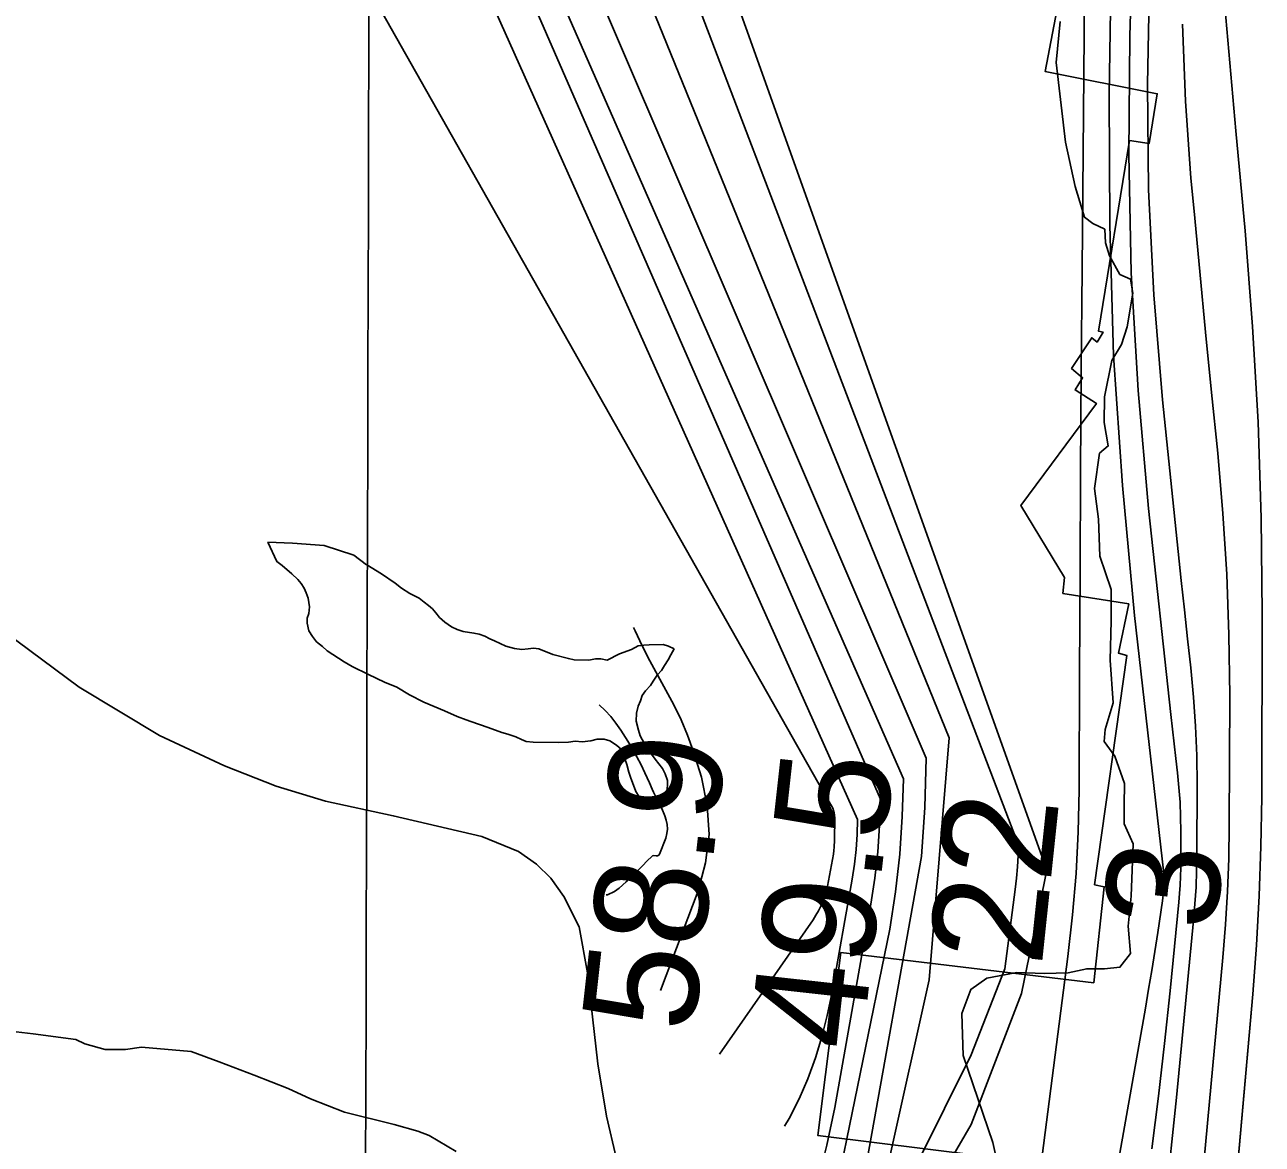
# Model space of a CAD drawing. Extents: x 3161665 to 3199565, y 885729 to 911164.
# Drawn here: x 3176157 to 3176889, y 901647 to 902309 of the extents above; entities that cross this region are included whole.
import ezdxf

# ---------------------------------------------------------------- set-up
doc = ezdxf.new("R2010")
doc.units = 0
for name, color, linetype in [('V-GRID-MAJR', 7, 'Continuous'), ('V-RIVR-EDGE', 7, 'Continuous'), ('V-RIVR-JETY', 7, 'Continuous'), ('V-RIVR-RANG', 7, 'Continuous'), ('V-ROAD-CNTR', 7, 'Continuous'), ('V-RRAP-RVMT', 7, 'Continuous'), ('V-SITE-VEGE', 7, 'Continuous'), ('V-TOPO-DPTH', 7, 'Continuous'), ('V-TOPO-MAJR', 7, 'Continuous'), ('V-TOPO-MINR', 7, 'Continuous'), ('V-TOPO-WATR', 7, 'Continuous')]:
    doc.layers.add(name, color=color, linetype=linetype)

msp = doc.modelspace()

# ---------------------------------------------------------------- linework, layer by layer
at = {"layer": 'V-GRID-MAJR'}
msp.add_spline([(3176327.96, 891166.6), (3176345.58, 897226.3), (3176363.22, 903289.08), (3176380.86, 909351.9), (3176380.87, 909354.94)], degree=3, dxfattribs=at)
at = {"layer": 'V-RIVR-EDGE'}
msp.add_lwpolyline([(3176769.57, 902311.29), (3176767.12, 902286.98), (3176772.73, 902239.75), (3176778.39, 902213.51), (3176784.06, 902195.38), (3176788.82, 902191.55), (3176795.97, 902188.19), (3176796.43, 902180.09), (3176798.79, 902172.45), (3176804.96, 902161.47), (3176811.16, 902158.59), (3176812.57, 902150.48), (3176809.18, 902130.46), (3176805.81, 902119.98), (3176800.07, 902110.45), (3176795.72, 902089), (3176795.69, 902073.74), (3176798.04, 902059.91), (3176792.78, 902055.63), (3176789.87, 902034.65), (3176792.21, 902016.53), (3176793.11, 901994.59), (3176799.73, 901975.02), (3176799.69, 901956.42), (3176799.15, 901933.06), (3176801, 901907.78), (3176796.19, 901892.05), (3176795.7, 901884.9), (3176801.87, 901876.3), (3176807.56, 901860.07), (3176807.52, 901847.2), (3176807.5, 901836.23), (3176812.71, 901824.3), (3176811.68, 901793.3), (3176809.73, 901775.66), (3176811.12, 901759.44), (3176804.9, 901751.35), (3176795.84, 901750.42), (3176785.35, 901750.45), (3176774.38, 901748.09), (3176760.07, 901747.65), (3176743.86, 901748.17), (3176726.2, 901744.87), (3176716.65, 901738.22), (3176711.37, 901723.93), (3176712.26, 901699.13), (3176729.78, 901647.58), (3176736.38, 901617.52)], dxfattribs=at)
at = {"layer": 'V-RIVR-JETY'}
for points in [[(3176300.67, 902002.97), (3176306.01, 901991.43), (3176309.02, 901989.13), (3176314.81, 901984.29), (3176318.29, 901980.83), (3176320.37, 901978.52), (3176322.22, 901975.75), (3176323.38, 901972.98), (3176324.55, 901969.75), (3176325.25, 901964.67), (3176324.8, 901960.74), (3176323.88, 901957.96), (3176323.89, 901954.96), (3176324.82, 901950.57), (3176327.14, 901947.11), (3176329.46, 901943.88), (3176332.93, 901941.11), (3176335.71, 901938.58), (3176345.89, 901932.13), (3176350.52, 901929.36), (3176360.24, 901924.53), (3176369.72, 901920.16), (3176376.89, 901917.17), (3176384.53, 901912.57), (3176392.86, 901908.2), (3176405.12, 901903.14), (3176412.75, 901899.69), (3176418.07, 901897.85), (3176420.85, 901896.7), (3176431.02, 901893.26), (3176439.12, 901890.27), (3176442.59, 901889.36), (3176447.44, 901887.75), (3176450.68, 901886.14), (3176453.46, 901884.99), (3176457.62, 901884.54), (3176472.87, 901884.34), (3176478.65, 901884.58), (3176482.58, 901885.06), (3176486.74, 901884.83), (3176491.82, 901885.31), (3176495.52, 901886.24), (3176499.67, 901886.25), (3176503.14, 901885.33), (3176507.08, 901882.8), (3176509.86, 901880.26), (3176513.11, 901871.26), (3176514.28, 901866.87), (3176515.21, 901863.87), (3176518.46, 901855.32), (3176521.94, 901849.79), (3176525.65, 901847.48), (3176528.88, 901847.49), (3176532.8, 901850.27), (3176535.34, 901853.05), (3176536.72, 901855.83), (3176537.18, 901858.83), (3176537.17, 901861.84), (3176535.77, 901865.76), (3176534.15, 901868.99), (3176529.97, 901874.53), (3176524.65, 901881.45), (3176520.93, 901888.38), (3176520, 901891.61), (3176518.6, 901896.92), (3176518.82, 901901.78), (3176519.74, 901905.94), (3176521.12, 901908.94), (3176522.27, 901912.18), (3176524.11, 901914.96), (3176527.11, 901918.2), (3176528.72, 901920.75), (3176531.02, 901924.22), (3176533.56, 901927), (3176535.4, 901930.01), (3176537.47, 901933.25), (3176539.08, 901936.25), (3176541.03, 901939.78)], [(3176300.67, 902002.97), (3176315.13, 902002.41), (3176333.9, 902000.92), (3176351.48, 901995.26), (3176359.12, 901989.49)], [(3176359.17, 901989.46), (3176367.95, 901984.17), (3176376.05, 901978.65), (3176379.75, 901975.65), (3176384.61, 901972.65), (3176390.16, 901969.89), (3176393.17, 901967.36), (3176395.72, 901965.52), (3176398.04, 901963.44), (3176400.12, 901961.13), (3176402.21, 901958.37), (3176405.45, 901955.6), (3176409.38, 901952.84), (3176412.62, 901951.22), (3176416.32, 901950.08), (3176422.57, 901949.17), (3176425.8, 901948.48), (3176429.04, 901947.33), (3176432.05, 901945.72), (3176434.82, 901944.57), (3176441.53, 901941.35), (3176446.62, 901939.98), (3176451.01, 901939.52), (3176454.71, 901939.76), (3176457.94, 901940.23), (3176460.95, 901939.78), (3176469.27, 901936.56), (3176478.52, 901934.04), (3176481.99, 901933.35), (3176490.54, 901933.14), (3176494.47, 901933.84), (3176497.71, 901933.85), (3176501.41, 901933.17), (3176508.79, 901936.88), (3176515.95, 901939.44), (3176519.87, 901941.53), (3176523.11, 901942), (3176526.34, 901942.23), (3176534.66, 901942.48), (3176537.67, 901941.33), (3176541.03, 901939.78)]]:
    msp.add_lwpolyline(points, dxfattribs=at)
at = {"layer": 'V-ROAD-CNTR'}
msp.add_lwpolyline([(3176086.57, 901993.08), (3176188.88, 901917.04), (3176236.55, 901888.49), (3176274.95, 901870.55), (3176305.49, 901858.6), (3176334.85, 901849.65), (3176374.85, 901840.96), (3176427.26, 901828.75), (3176449.01, 901819.79), (3176459.65, 901812.42), (3176468.22, 901804.11), (3176475.87, 901793.27), (3176484.92, 901775.26), (3176489.84, 901748.01), (3176495.97, 901694.17), (3176501.12, 901663.22), (3176506.72, 901638.73)], dxfattribs=at)
at = {"layer": 'V-RRAP-RVMT'}
for points in [[(3176810.29, 901966.43), (3176771.17, 901972.61), (3176772.13, 901982.14), (3176746.23, 902024.76), (3176791.02, 902085.12), (3176778.45, 902093.09), (3176782.83, 902100.27), (3176776.36, 902105.87), (3176788.3, 902123.99), (3176791.38, 902121.41), (3176795.02, 902127.38), (3176792.3, 902127.83), (3176810.67, 902240.7), (3176822.21, 902238.93), (3176827, 902268.46), (3176760.66, 902281.69), (3176789.38, 902431.32)], [(3176770.82, 901377.94), (3176774.09, 901415.28), (3176777.29, 901414.54), (3176787.88, 901543.64), (3176779.76, 901544.38), (3176786.48, 901631.67), (3176626.11, 901651.75), (3176639.85, 901760.06), (3176789.41, 901742.13), (3176795.7, 901798.98), (3176789.94, 901800.15), (3176809.12, 901935.79), (3176804.13, 901937.16), (3176810.29, 901966.43)]]:
    msp.add_lwpolyline(points, dxfattribs=at)
at = {"layer": 'V-SITE-VEGE'}
msp.add_lwpolyline([(3176145.01, 901713.79), (3176161.7, 901711.83), (3176187.07, 901708.54), (3176192.41, 901705.88), (3176204.43, 901702.57), (3176216.45, 901702.6), (3176225.79, 901703.96), (3176255.16, 901701.35), (3176271.86, 901695.38), (3176292.57, 901687.42), (3176312.61, 901679.46), (3176325.97, 901673.48), (3176346.01, 901665.51), (3176375.4, 901658.24), (3176389.42, 901654.26), (3176396.1, 901651.61), (3176412.14, 901642.3)], dxfattribs=at)
at = {"layer": 'V-TOPO-DPTH'}
for points in [[(3176423.12, 902577.37), (3176703.87, 901887.15), (3176691.95, 901743.91), (3176668.97, 901640.13), (3176641.48, 901568.3), (3176603.75, 901509.03), (3176186.43, 900958.58), (3176178.31, 900940.67), (3176171.57, 900922.19), (3176015.09, 900597.94)], [(3176227.94, 900463.99), (3176215.58, 900716.41), (3176214.22, 900746.69), (3176213.02, 900776.98), (3176212.06, 900807.28), (3176211.26, 900837.59), (3176210.37, 900877.26), (3176210.31, 900887.73), (3176210.49, 900898.19), (3176211.02, 900908.63), (3176211.79, 900919.08), (3176213.51, 900938.06), (3176214.22, 900940.74), (3176216.17, 900944.25), (3176217.52, 900946.31), (3176220.69, 900950.03), (3176222.52, 900951.69), (3176645.99, 901536.34), (3176716.89, 901658.3), (3176746.67, 901735.83), (3176761.64, 901808.77), (3176493.93, 902558.68)], [(3176227.94, 900463.99), (3176215.58, 900716.41), (3176214.22, 900746.69), (3176213.02, 900776.98), (3176212.06, 900807.28), (3176211.26, 900837.59), (3176210.37, 900877.26), (3176210.31, 900887.73), (3176210.49, 900898.19), (3176211.02, 900908.63), (3176211.79, 900919.08), (3176213.51, 900938.06), (3176214.22, 900940.74), (3176216.17, 900944.25), (3176217.52, 900946.31), (3176220.69, 900950.03), (3176222.52, 900951.69), (3176645.99, 901536.34), (3176716.89, 901658.3), (3176746.67, 901735.83), (3176761.64, 901808.77), (3176493.93, 902558.68)], [(3176729.3, 901220.17), (3176741.08, 901281.03), (3176820.02, 901727.15), (3176821.94, 901738.3), (3176823.81, 901749.46), (3176825.58, 901760.63), (3176827.29, 901771.82), (3176830.1, 901790.7), (3176830.35, 901792.45), (3176830.79, 901795.96), (3176830.97, 901797.72), (3176831.32, 901801.53), (3176831.32, 901803.54), (3176831.05, 901806.41), (3176830.99, 901806.89), (3176813.64, 901959.58), (3176806.4, 902036.47), (3176801.16, 902113.47), (3176798.89, 902190.61), (3176798.62, 902267.84), (3176802.57, 902518.83)], [(3176802.57, 902518.83), (3176798.62, 902267.84), (3176798.89, 902190.61), (3176801.16, 902113.47), (3176806.4, 902036.47), (3176813.64, 901959.58), (3176830.99, 901806.89), (3176831.05, 901806.41), (3176831.32, 901803.54), (3176831.32, 901801.53), (3176830.97, 901797.72), (3176830.79, 901795.96), (3176830.35, 901792.45), (3176830.1, 901790.7), (3176827.29, 901771.82), (3176825.58, 901760.63), (3176823.81, 901749.46), (3176821.94, 901738.3), (3176820.02, 901727.15), (3176741.08, 901281.03), (3176729.3, 901220.17)], [(3176822.41, 902336.23), (3176821.22, 902273.88), (3176821.81, 902211.58), (3176825.1, 902149.37), (3176830.17, 902087.21), (3176839.45, 901997.46), (3176841.25, 901980.22), (3176843.09, 901962.98), (3176844.97, 901945.75), (3176846.87, 901928.52), (3176848.5, 901911.28), (3176849.74, 901894.01), (3176850.38, 901876.71), (3176850.62, 901859.39), (3176850.49, 901818.52), (3176850.32, 901808.6), (3176849.97, 901798.68), (3176849.33, 901788.78), (3176848.51, 901778.89), (3176838.36, 901674.27), (3176831.87, 901612.14)], [(3176831.87, 901612.14), (3176838.36, 901674.27), (3176848.51, 901778.89), (3176849.33, 901788.78), (3176849.97, 901798.68), (3176850.32, 901808.6), (3176850.49, 901818.52), (3176850.62, 901859.39), (3176850.38, 901876.71), (3176849.74, 901894.01), (3176848.5, 901911.28), (3176846.87, 901928.52), (3176844.97, 901945.75), (3176843.09, 901962.98), (3176841.25, 901980.22), (3176839.45, 901997.46), (3176830.17, 902087.21), (3176825.1, 902149.37), (3176821.81, 902211.58), (3176821.22, 902273.88), (3176822.41, 902336.23)], [(3176745.18, 900647.72), (3176800.41, 900884.65), (3176803.61, 900899.16), (3176806.58, 900913.72), (3176809.21, 900928.34), (3176811.6, 900943.01), (3176813.68, 900957.72), (3176815.58, 900972.46), (3176817.2, 900987.23), (3176818.65, 901002.02), (3176883.51, 901735.29), (3176885.71, 901764.41), (3176887.41, 901793.55), (3176888.37, 901822.73), (3176888.84, 901851.92), (3176889.18, 901960.67), (3176888.55, 902017.39), (3176886.83, 902074.06), (3176883.49, 902130.66), (3176879.07, 902187.21), (3176873.58, 902246.47), (3176871.13, 902273.36), (3176868.73, 902300.25), (3176866.4, 902327.15)], [(3176866.4, 902327.15), (3176868.73, 902300.25), (3176871.13, 902273.36), (3176873.58, 902246.47), (3176879.07, 902187.21), (3176883.49, 902130.66), (3176886.83, 902074.06), (3176888.55, 902017.39), (3176889.18, 901960.67), (3176888.84, 901851.92), (3176888.37, 901822.73), (3176887.41, 901793.55), (3176885.71, 901764.41), (3176883.51, 901735.29), (3176856.55, 901430.57)], [(3176842.02, 902309.71), (3176843.8, 902264.09), (3176846.98, 902218.5), (3176848.8, 902199.01), (3176852.19, 902163.18), (3176855.64, 902127.36), (3176859.2, 902091.54), (3176862.81, 902055.73), (3176865.91, 902019.9), (3176868.25, 901984.03), (3176869.45, 901948.11), (3176869.91, 901912.14), (3176869.66, 901835.22), (3176869.34, 901815.66), (3176868.67, 901796.12), (3176867.46, 901776.6), (3176865.91, 901757.1), (3176838.54, 901462.93), (3176829.27, 901371.36), (3176818.99, 901279.91), (3176807.22, 901188.64)], [(3176856.55, 901430.57), (3176835.21, 901430.03), (3176838.54, 901462.93), (3176865.91, 901757.1), (3176867.46, 901776.6), (3176868.67, 901796.12), (3176869.34, 901815.66), (3176869.66, 901835.22), (3176869.91, 901912.14), (3176869.45, 901948.11), (3176868.25, 901984.03), (3176865.91, 902019.9), (3176862.81, 902055.73), (3176859.2, 902091.54), (3176855.64, 902127.36), (3176852.19, 902163.18), (3176848.8, 902199.01), (3176846.98, 902218.5), (3176843.8, 902264.09), (3176842.02, 902309.71)]]:
    msp.add_lwpolyline(points, dxfattribs=at)
at = {"layer": 'V-TOPO-MAJR'}
msp.add_lwpolyline([(3176337, 902598.88), (3176663.2, 901850.83), (3176662.72, 901835.2), (3176661.72, 901819.62), (3176659.91, 901804.12), (3176657.57, 901788.66), (3176636.21, 901668.35), (3176631.55, 901646), (3176626.03, 901623.89), (3176619.21, 901602.15), (3176611.52, 901580.65), (3176602.15, 901559.96), (3176591.43, 901540.09), (3176578.69, 901521.46), (3176564.6, 901503.64), (3175987.4, 900989.01)], dxfattribs=at)
at = {"layer": 'V-TOPO-MINR'}
for points in [[(3176303.74, 902611.4), (3176649.64, 901838.72), (3176649.37, 901829.86), (3176648.8, 901821.03), (3176647.78, 901812.25), (3176646.45, 901803.49), (3176634.4, 901735.6), (3176631.73, 901722.78), (3176628.58, 901710.1), (3176624.69, 901697.63), (3176620.32, 901685.3), (3176615.07, 901673.35), (3176609.17, 901661.77), (3176606.37, 901657.27)], [(3176208.09, 902599.66), (3176632.12, 901850.48), (3176632.93, 901849.28), (3176635, 901845.43), (3176635.87, 901842.69), (3176636.07, 901841.27), (3176636.15, 901839.83), (3176636.09, 901826.61), (3176635.89, 901822.45), (3176635.65, 901820.38), (3176635.33, 901818.31), (3176632.51, 901802.39), (3176631.87, 901799.34), (3176631.13, 901796.32), (3176630.21, 901793.35), (3176629.17, 901790.41), (3176627.95, 901787.55), (3176626.59, 901784.76), (3176625.04, 901782.07), (3176623.36, 901779.45), (3176567.99, 901699.78)], [(3176423.12, 902577.37), (3176703.87, 901887.15), (3176691.95, 901743.91), (3176668.97, 901640.13), (3176641.48, 901568.3), (3176603.75, 901509.03), (3176186.43, 900958.58), (3176178.31, 900940.67), (3176171.57, 900922.19), (3176015.09, 900597.94)], [(3176394.48, 902565.06), (3176690.32, 901875.04), (3176689.43, 901845.88), (3176687.55, 901816.8), (3176652.98, 901624.18), (3176630.07, 901562.61), (3176595.76, 901505.62), (3176038.8, 900976.88), (3176033.51, 900972.93), (3176028.47, 900968.71), (3176023.8, 900964.08), (3176019.38, 900959.17), (3176014.02, 900952.68), (3176012.64, 900950.73), (3176010.62, 900946.49), (3176009.98, 900944.19), (3175937.47, 900576.96)], [(3176464.97, 902557.82), (3176744.78, 901824.12), (3176744.62, 901817.39), (3176744.3, 901810.68), (3176743.73, 901803.98), (3176742.99, 901797.29), (3176736.91, 901750.28), (3176716.96, 901699.37), (3176654.03, 901572.84), (3176607.15, 901496.48), (3176205.1, 900958.82), (3176200.61, 900949.6), (3176196.93, 900940.12), (3176194.48, 900930.25), (3176192.85, 900920.12), (3176161.08, 900588.79)], [(3176802.57, 902518.83), (3176798.62, 902267.84), (3176798.89, 902190.61), (3176801.16, 902113.47), (3176806.4, 902036.47), (3176813.64, 901959.58), (3176830.99, 901806.89), (3176831.05, 901806.41), (3176831.32, 901803.54), (3176831.32, 901801.53), (3176830.97, 901797.72), (3176830.79, 901795.96), (3176830.35, 901792.45), (3176830.1, 901790.7), (3176827.29, 901771.82), (3176825.58, 901760.63), (3176823.81, 901749.46), (3176821.94, 901738.3), (3176820.02, 901727.15), (3176741.08, 901281.03), (3176729.3, 901220.17)], [(3176785.55, 902511.75), (3176782.56, 902164.45), (3176782.09, 902104.84), (3176781.66, 902045.22), (3176781.32, 901985.61), (3176781.03, 901926), (3176780.73, 901856.24), (3176780.16, 901831.53), (3176778.98, 901806.87), (3176776.88, 901782.26), (3176774.17, 901757.7), (3176746.23, 901541.55), (3176732.84, 901452.76), (3176716.97, 901364.46), (3176697.39, 901276.92), (3176675.34, 901189.88)], [(3176815.89, 902479.9), (3176810.78, 902302.46), (3176810.21, 902232.45), (3176811.55, 902162.52), (3176815.75, 902092.7), (3176821.87, 902022.96), (3176835.12, 901900.88), (3176836.06, 901892.24), (3176837.03, 901883.6), (3176838.01, 901874.96), (3176839.01, 901866.32), (3176839.87, 901857.67), (3176840.51, 901849.01), (3176840.85, 901840.34), (3176840.98, 901831.65), (3176840.91, 901810.17), (3176840.82, 901805.06), (3176840.63, 901799.96), (3176840.3, 901794.87), (3176839.87, 901789.78), (3176834.69, 901737.39), (3176831.38, 901706.13), (3176827.78, 901674.91), (3176823.74, 901643.74)], [(3176428.91, 902427.58), (3176676.76, 901862.94), (3176676.08, 901840.54), (3176674.63, 901818.21), (3176672.04, 901795.99), (3176668.69, 901773.84), (3176633.56, 901602.54), (3176615.23, 901555.79), (3176583.22, 901507.93), (3176039.87, 901010.63), (3176006.76, 900968.29), (3176000.16, 900958.71), (3175994.39, 900948.72), (3175989.85, 900938.11), (3175986.13, 900927.09), (3175951.29, 900798.72), (3175931.19, 900723.1), (3175911.6, 900647.34)], [(3176822.41, 902336.23), (3176821.22, 902273.88), (3176821.81, 902211.58), (3176825.1, 902149.37), (3176830.17, 902087.21), (3176839.45, 901997.46), (3176841.25, 901980.22), (3176843.09, 901962.98), (3176844.97, 901945.75), (3176846.87, 901928.52), (3176848.5, 901911.28), (3176849.74, 901894.01), (3176850.38, 901876.71), (3176850.62, 901859.39), (3176850.49, 901818.52), (3176850.32, 901808.6), (3176849.97, 901798.68), (3176849.33, 901788.78), (3176848.51, 901778.89), (3176838.36, 901674.27), (3176831.87, 901612.14)], [(3176866.4, 902327.15), (3176868.73, 902300.25), (3176871.13, 902273.36), (3176873.58, 902246.47), (3176879.07, 902187.21), (3176883.49, 902130.66), (3176886.83, 902074.06), (3176888.55, 902017.39), (3176889.18, 901960.67), (3176888.84, 901851.92), (3176888.37, 901822.73), (3176887.41, 901793.55), (3176885.71, 901764.41), (3176883.51, 901735.29), (3176818.65, 901002.02), (3176817.2, 900987.23), (3176815.58, 900972.46), (3176813.68, 900957.72), (3176811.6, 900943.01), (3176809.21, 900928.34), (3176806.58, 900913.72), (3176803.61, 900899.16), (3176800.41, 900884.65), (3176745.18, 900647.72)], [(3176807.22, 901188.64), (3176818.99, 901279.91), (3176829.27, 901371.36), (3176838.54, 901462.93), (3176865.91, 901757.1), (3176867.46, 901776.6), (3176868.67, 901796.12), (3176869.34, 901815.66), (3176869.66, 901835.22), (3176869.91, 901912.14), (3176869.45, 901948.11), (3176868.25, 901984.03), (3176865.91, 902019.9), (3176862.81, 902055.73), (3176859.2, 902091.54), (3176855.64, 902127.36), (3176852.19, 902163.18), (3176848.8, 902199.01), (3176846.98, 902218.5), (3176843.8, 902264.09), (3176842.02, 902309.71)], [(3176517.1, 901952.43), (3176517.94, 901950.57), (3176522.2, 901941.61), (3176526.65, 901932.74), (3176531.37, 901924.03), (3176536.28, 901915.41), (3176541.01, 901906.72), (3176545.33, 901897.85), (3176549.04, 901888.7), (3176552.32, 901879.37), (3176557.22, 901863.79), (3176560.7, 901846.86), (3176561.92, 901829.99)], [(3176496.77, 901906.73), (3176500.31, 901903.29), (3176503.65, 901899.68), (3176506.68, 901895.8), (3176509.5, 901891.75), (3176513.74, 901885.1), (3176516.49, 901880.57), (3176519.1, 901875.96), (3176521.5, 901871.24), (3176523.77, 901866.45), (3176526.43, 901860.5), (3176528.11, 901856.76), (3176528.95, 901854.89), (3176530.2, 901852.16), (3176531.57, 901849.34), (3176533.85, 901845.22), (3176535.64, 901840.89), (3176536.41, 901838.43), (3176536.96, 901835.75), (3176537.15, 901833.08)], [(3176537.15, 901833.08), (3176536.81, 901830.43), (3176536.11, 901827.78), (3176532.52, 901818.25), (3176532.03, 901817.6), (3176531.28, 901817.29), (3176530.37, 901817.26), (3176529.08, 901817.44), (3176528.32, 901817.26), (3176524.82, 901814), (3176522.7, 901811.67), (3176519.25, 901808.2), (3176515.63, 901804.78), (3176514.12, 901803.37), (3176512.62, 901801.97), (3176508.49, 901798.13), (3176505.79, 901796.06), (3176501.74, 901794.17), (3176500.87, 901794.13)], [(3176561.92, 901829.99), (3176559.75, 901813.22), (3176555.32, 901796.51), (3176533.06, 901737.52)]]:
    msp.add_lwpolyline(points, dxfattribs=at)
at = {"layer": 'V-TOPO-WATR'}
msp.add_lwpolyline([(3176493.93, 902558.68), (3176761.64, 901808.77), (3176746.67, 901735.83), (3176716.89, 901658.3), (3176645.99, 901536.34), (3176222.52, 900951.69), (3176220.69, 900950.03), (3176217.52, 900946.31), (3176216.17, 900944.25), (3176214.22, 900940.74), (3176213.51, 900938.06), (3176211.79, 900919.08), (3176211.02, 900908.63), (3176210.49, 900898.19), (3176210.31, 900887.73), (3176210.37, 900877.26), (3176211.26, 900837.59), (3176212.06, 900807.28), (3176213.02, 900776.98), (3176214.22, 900746.69), (3176215.58, 900716.41), (3176227.94, 900463.99)], dxfattribs=at)

# ---------------------------------------------------------------- texts
at = {"layer": 'V-RIVR-RANG'}
for s, rotation, p in [('58.9', 83.66833, (3176552.67, 901711.72)), ('49.5', 83.66833, (3176652.12, 901701.21)), ('22', 83.9775, (3176758.58, 901751.14)), ('3', 83.9775, (3176861.32, 901771.84))]:
    msp.add_text(s, height=67, rotation=rotation, dxfattribs=at).set_placement(p)

doc.saveas('drawing.dxf')
